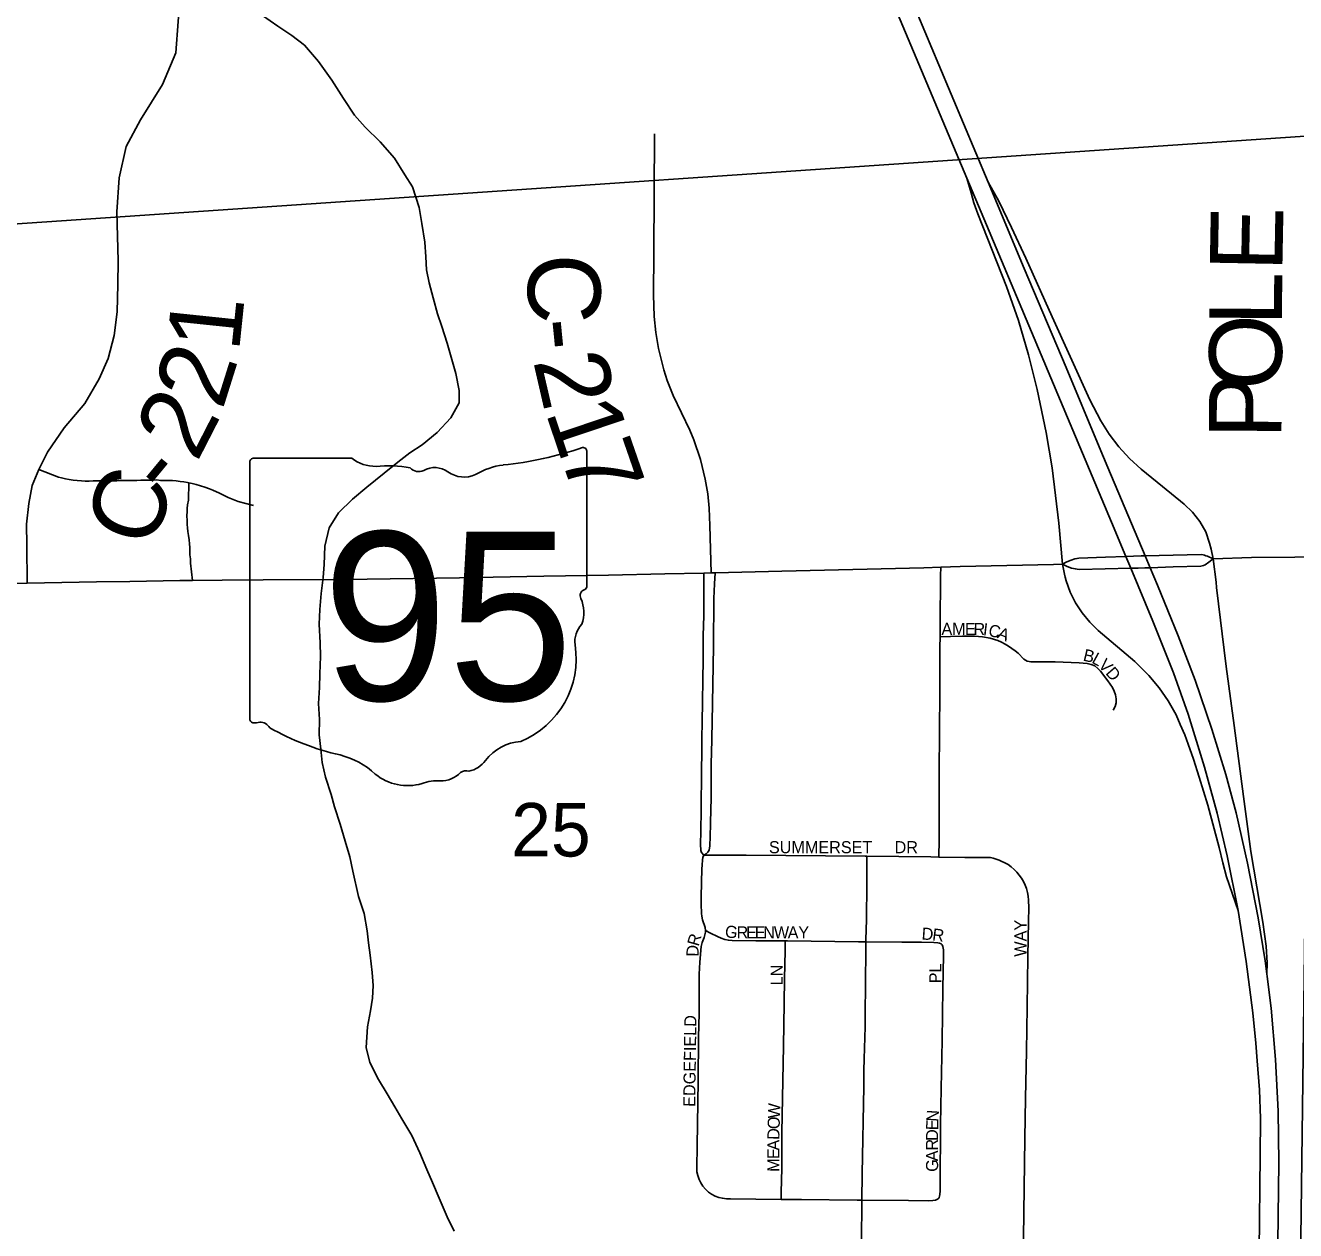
# Model space of a CAD drawing. Extents: x 1584893 to 1934202, y 663575 to 1091909.
# Drawn here: x 1803837 to 1809084, y 938001 to 942980 of the extents above; entities that cross this region are included whole.
import ezdxf

# ---------------------------------------------------------------- set-up
doc = ezdxf.new("R2010")
doc.units = 0
for name, color, linetype in [('GM_X_County_Road', 7, 'Continuous'), ('GM_X_County_Road_Text', 7, 'Continuous'), ('GM_X_Interchange_Ramps', 7, 'Continuous'), ('GM_X_Minor_River', 7, 'Continuous'), ('GM_X_Section', 7, 'Continuous'), ('GM_X_Section_Text', 7, 'Continuous'), ('GM_X_State_Location', 7, 'Continuous'), ('GM_X_State_Route', 7, 'Continuous'), ('GM_X_State_Shield', 7, 'Continuous'), ('GM_X_Township_Road', 7, 'Continuous'), ('GM_X_Township_Subdivision', 7, 'Continuous'), ('GM_X_Township_Subdivision_Text', 7, 'Continuous'), ('GM_X_US_Route', 7, 'Continuous')]:
    doc.layers.add(name, color=color, linetype=linetype)

msp = doc.modelspace()

# ---------------------------------------------------------------- linework, layer by layer
at = {"layer": 'GM_X_County_Road'}
for points in [[(1803891.7, 941145.1), (1803928.3, 941217.2), (1803997.2, 941317), (1804082, 941418.3), (1804141.9, 941520.2), (1804178.7, 941604.2), (1804203.7, 941699.2), (1804215.1, 941797.4), (1804218, 941909.9), (1804219.7, 942007.6), (1804214.9, 942210.2), (1804224.2, 942350.1), (1804253.3, 942479.3), (1804311.7, 942589.7), (1804403, 942735.4), (1804458.4, 942867.1), (1804477.6, 943126.6), (1804468.5, 943833.4), (1804445.6, 943988.5), (1804413.1, 944123), (1804361.2, 944227.4)], [(1806432.5, 942039.3), (1806435.7, 942531.8)], [(1806669.1, 940718.3), (1806664.5, 940914.2), (1806661, 940986.3), (1806655.2, 941045), (1806644.9, 941106), (1806624.7, 941187.1), (1806597.3, 941268.3), (1806580.7, 941308.4), (1806513.1, 941451), (1806488.2, 941513.7), (1806474.4, 941556.8), (1806452.5, 941644.8), (1806440.4, 941711.4), (1806433.8, 941777.5), (1806431.3, 941866.5), (1806432.5, 942039.3)], [(1803843.7, 940675.5), (1803841.8, 940833.4), (1803841.7, 940919.1), (1803851, 941004.8), (1803864.5, 941079.5), (1803891.7, 941145.1)], [(1803891.7, 941145.1), (1803972.9, 941114), (1803985.7, 941110.7), (1804001.9, 941107.2), (1804016.7, 941104.4), (1804034.4, 941101.8), (1804051, 941100), (1804068.3, 941098.6), (1804083.8, 941097.4), (1804100.2, 941097.7), (1804116.6, 941097.9), (1804133, 941098.1), (1804149.4, 941098.2), (1804165.7, 941098.4), (1804182.2, 941098.6), (1804198.6, 941098.9), (1804214.9, 941099.1), (1804231.3, 941099.3), (1804247.7, 941099.6), (1804264.1, 941099.8), (1804280.5, 941100.1), (1804296.9, 941100.4), (1804313.3, 941100.7), (1804329.7, 941101), (1804346.1, 941101.4), (1804362.5, 941101.7), (1804378.8, 941102), (1804395.2, 941100.5), (1804412.6, 941100.5), (1804428.3, 941100.2), (1804444, 941099.3), (1804459.6, 941098), (1804475.3, 941096.2), (1804490.8, 941094), (1804506.3, 941091.3), (1804511.7, 941090.2)], [(1804527, 940687), (1804518.9, 940758), (1804519.2, 940776.9), (1804516.4, 940792.4), (1804516.1, 940807.9), (1804515.4, 940823.3), (1804514.2, 940838.8), (1804512.5, 940854.2), (1804510.1, 940872.4), (1804506.9, 940888.6), (1804506.7, 940904.9), (1804504.9, 940918.8), (1804504.1, 940933.5), (1804503.7, 940955.5), (1804504.1, 940970.2), (1804505, 940984.9), (1804506.2, 940999.6), (1804510.2, 941019.1), (1804511.7, 941090.2)]]:
    msp.add_lwpolyline(points, dxfattribs=at)
at = {"layer": 'GM_X_Interchange_Ramps'}
for points in [[(1807725.6, 942348.9), (1807742.9, 942287.8), (1807754.4, 942247), (1807771.1, 942201), (1807890, 941901.5), (1807938.8, 941761.6), (1807981, 941619.5), (1808016.8, 941475.6), (1808053.7, 941298.3), (1808078.1, 941152.1), (1808106.1, 940923.3), (1808121, 940753.9)], [(1808743.7, 940775.7), (1808735, 940816.8), (1808728.6, 940841.3), (1808712.4, 940887.5), (1808688.5, 940930.1), (1808658.3, 940968.5), (1808623.2, 941002.6), (1808534.4, 941075.1), (1808445.7, 941147.2), (1808397.5, 941191.4), (1808353, 941239.2), (1808313.4, 941290.9), (1808278.7, 941346.2), (1808233.6, 941433.3), (1808078.8, 941775.8), (1807969.9, 942018), (1807910.7, 942145.2), (1807858.4, 942253.9), (1807813.8, 942332.1)], [(1808964.6, 939061.8), (1808966.3, 939106.9), (1808961.6, 939176.4), (1808948.9, 939275.9), (1808899, 939566.6), (1808868.6, 939794.4), (1808829.4, 940087.3), (1808796.3, 940331.3), (1808757.2, 940657.3), (1808755.1, 940679.8), (1808743.7, 940775.7)], [(1808121, 940753.9), (1808128.7, 940712.3), (1808131.6, 940700.3), (1808135.8, 940685.7), (1808152.5, 940639.2), (1808174.9, 940595.2), (1808202.2, 940553.8), (1808233.5, 940515.1), (1808268.4, 940479.9), (1808419, 940351.7), (1808477.7, 940294), (1808520.2, 940243.7), (1808557.6, 940189.6), (1808589.7, 940132), (1808607.4, 940092.4), (1808625.6, 940049), (1808639.9, 940010.3), (1808662.1, 939948.2), (1808685.9, 939874), (1808720.6, 939759.3), (1808768.1, 939584.3), (1808782.8, 939520.3), (1808798.9, 939463), (1808846.2, 939323.4)]]:
    msp.add_lwpolyline(points, dxfattribs=at)
at = {"layer": 'GM_X_Minor_River'}
for points in [[(1805052.5, 940567), (1805058.8, 940633), (1805067, 940699), (1805071.2, 940753), (1805073.5, 940829.1), (1805091.8, 940905), (1805130.1, 940966.9), (1805188.3, 941022.7), (1805246.5, 941072.5), (1805318.8, 941130.3), (1805375, 941176.1), (1805425.2, 941213.9), (1805475.4, 941247.8), (1805537.6, 941297.6), (1805593.9, 941359.4), (1805628.1, 941421.3), (1805628.3, 941471.3), (1805614.6, 941541.4), (1805598.8, 941599.5), (1805579, 941667.6), (1805557.3, 941735.8), (1805539.5, 941787.9), (1805521.7, 941854), (1805503.9, 941916.1), (1805494.1, 941970.2), (1805490.3, 942024.2), (1805486.5, 942084.2), (1805474.8, 942162.3), (1805463.1, 942228.4), (1805435.4, 942312.6), (1805403.5, 942362.7), (1805361.8, 942430.9), (1805302, 942499.2), (1805240.2, 942559.5), (1805196.3, 942609.7), (1805150.5, 942677.9), (1805102.8, 942754.1), (1805047, 942830.4), (1804989.3, 942898.6), (1804937.4, 942938.9), (1804879.5, 942977.1), (1804815.6, 943021.4)], [(1805607.3, 937999.2), (1805579.5, 938057.3), (1805545.8, 938135.5), (1805518, 938199.7), (1805494.2, 938253.8), (1805466.4, 938321.9), (1805432.7, 938394.1), (1805390.9, 938462.3), (1805363, 938512.5), (1805331.2, 938566.6), (1805295.4, 938624.8), (1805259.6, 938695), (1805243.9, 938757.1), (1805250.2, 938843.1), (1805262.4, 938909.1), (1805270.6, 938961.1), (1805272.8, 939013.1), (1805269, 939067.2), (1805261.3, 939139.3), (1805253.5, 939189.3), (1805247.7, 939239.4), (1805235.9, 939311.5), (1805212.2, 939381.6), (1805188.5, 939485.8), (1805176.8, 939545.9), (1805157, 939610), (1805137.2, 939680.1), (1805113.5, 939752.2), (1805099.7, 939802.3), (1805075.9, 939874.4), (1805062.1, 939934.5), (1805056.3, 939990.6), (1805050.5, 940048.7), (1805050.8, 940112.7), (1805047, 940178.8), (1805051.3, 940244.8), (1805053.5, 940300.8), (1805055.8, 940372.8), (1805054, 940428.9), (1805050.3, 940506.9), (1805052.5, 940567)]]:
    msp.add_lwpolyline(points, dxfattribs=at)
at = {"layer": 'GM_X_Section'}
for points in [[(1809209.1, 947678.4), (1809163.3, 942525.6), (1803783.9, 942158.7), (1803831.3, 947571.5)], [(1809163.3, 942525.6), (1809163, 942487.6), (1809093.8, 937111), (1803718.7, 937104.2), (1803783.9, 942158.7)]]:
    msp.add_lwpolyline(points, close=True, dxfattribs=at)
at = {"layer": 'GM_X_State_Route'}
for points in [[(1808121, 940753.9), (1808139.3, 940763.3), (1808156.5, 940770.8), (1808172.3, 940776.2), (1808181.4, 940778.2), (1808188.3, 940779), (1808297.8, 940782.7), (1808382.4, 940785.9), (1808446.1, 940788.3), (1808462.7, 940788.6), (1808693.6, 940793.7), (1808701.7, 940792.7), (1808708.1, 940791.1), (1808713.6, 940789.4), (1808719.2, 940787.6), (1808743.7, 940775.7)], [(1808461.2, 940738.8), (1808482.9, 940739.5), (1808577.7, 940742.6), (1808692.1, 940746.5), (1808697.1, 940747.4), (1808703.1, 940749.1), (1808710.4, 940752), (1808716.3, 940755.3), (1808720, 940758), (1808743.7, 940775.7), (1808901.5, 940781.9), (1809080.7, 940783.2), (1809133.2, 940785)], [(1806669.1, 940718.3), (1806686.1, 940718.7), (1806961.4, 940725.3), (1807548.3, 940738.9), (1807618.1, 940741.6), (1807698.1, 940744.7), (1808084.3, 940753.1)], [(1808084.3, 940753.1), (1808121, 940753.9)], [(1808121, 940753.9), (1808140.5, 940744.4), (1808158.2, 940738.4), (1808174, 940734.4), (1808182, 940733.3), (1808190.9, 940732.7), (1808402.7, 940737.2), (1808433.1, 940737.9), (1808461.2, 940738.8)], [(1803764.3, 940674.1), (1803843.7, 940675.5), (1804129.7, 940680.7), (1804267.7, 940683), (1804474, 940686.5), (1804527, 940687), (1804649.2, 940688.3), (1804818.2, 940690), (1805123.5, 940691.6), (1805247.9, 940692.2), (1805629.7, 940698.1), (1805978.8, 940705.2), (1806245.9, 940708.5), (1806478.4, 940713.7), (1806638.6, 940717.5), (1806669.1, 940718.3)]]:
    msp.add_lwpolyline(points, dxfattribs=at)
at = {"layer": 'GM_X_State_Shield'}
for p, q in [((1806155.6, 940665.6), (1806155.6, 941218.3)), ((1804763.5, 941173.9), (1804763.5, 940117.3)), ((1805184.9, 941192.1), (1804777.2, 941192.1)), ((1806155.5, 940665.7), (1806155.6, 940665.6))]:
    msp.add_line(p, q, dxfattribs=at)
for centre, radius, start, end in [((1805659.7, 942632.7), 1476.4, 275.8445, 288.9065), ((1806140.2, 941220.6), 15.5, 351.8621, 97.738), ((1804779.4, 941176.2), 16.1, 98.1301, 188.1301), ((1805282, 941314.8), 156.4, 231.6195, 271.1119), ((1805333.8, 940598.9), 561.6, 80.4867, 94.9883), ((1805461.3, 941181.7), 45.1, 219.7921, 297.1024), ((1805527.6, 941059.5), 93.8, 54.4667, 119.1411), ((1805848, 940869.4), 297, 97.3462, 120.7689), ((1805648.7, 941227), 112.9, 233.8562, 294.8282), ((1806152, 940625), 24, 107.944, 210.337), ((1806139.1, 940663.4), 16.6, 289.6038, 7.7341), ((1805999.5, 940555.1), 144, 340.033, 23.6496), ((1806211.2, 940434.2), 104.8, 136.8065, 186.9296), ((1805742.4, 940363.9), 369.3, 292.3089, 8.9858), ((1804779.6, 940115), 16.3, 171.9584, 258.3066), ((1804782, 940223.1), 124.2, 267.339, 280.6039), ((1804807.4, 940056.3), 44.8, 29.7484, 93.2717), ((1805372.7, 941005.7), 1066.1, 240.4129, 257.1985), ((1805898.1, 939820.7), 202.2, 94.4031, 142.5768), ((1805054.9, 939642.6), 333.6, 47.1842, 75.836), ((1805641.9, 940014.9), 119.3, 282.8732, 323.2771), ((1805415.6, 940051.1), 211.7, 230.7004, 286.2918), ((1805553.4, 939972), 112.8, 268.777, 315.5493), ((1805655.4, 939869.6), 31.8, 65.7517, 132.6484), ((1805537.9, 939685.8), 173.9, 85.6951, 111.2099)]:
    msp.add_arc(centre, radius, start, end, dxfattribs=at)
at = {"layer": 'GM_X_Township_Road'}
for points in [[(1804511.7, 941090.2), (1804525.4, 941087.3), (1804541.3, 941083.5), (1804559.7, 941078.3), (1804578.3, 941072.4), (1804596.9, 941065.7), (1804611.5, 941059.9), (1804625.9, 941053.6), (1804636.2, 941048.8), (1804647.1, 941043.4), (1804660.7, 941036.5), (1804674, 941030.1), (1804687.6, 941024.2), (1804701.2, 941018.6), (1804715.1, 941013.5), (1804778.3, 940996.3)], [(1806630.6, 939971.5), (1806631.5, 940036.3), (1806632.4, 940100.7), (1806636.4, 940361.9), (1806636.2, 940459.9), (1806639.2, 940541.4), (1806638.8, 940673.6), (1806638.6, 940717.5)], [(1806670.3, 939971.4), (1806673.1, 940101.7), (1806679.1, 940414.6), (1806681.1, 940612.4), (1806683.9, 940672.7), (1806686.1, 940718.7)], [(1806639.6, 939552.1), (1806630, 939563.6), (1806627.4, 939571.5), (1806626.2, 939581), (1806625.4, 939588), (1806627.6, 939730.9), (1806629.7, 939910.8), (1806630.5, 939969.3), (1806630.6, 939971.5)], [(1806639.6, 939552.1), (1806649, 939558.1), (1806655.5, 939565.1), (1806660.8, 939573.1), (1806662.7, 939581.9), (1806663.6, 939589.1), (1806664.5, 939596.3), (1806665.2, 939623.7), (1806666.9, 939687.6), (1806669.7, 939788.4), (1806669.5, 939936.8), (1806670.3, 939971.4)]]:
    msp.add_lwpolyline(points, dxfattribs=at)
at = {"layer": 'GM_X_Township_Subdivision'}
for points in [[(1807614.9, 940454.3), (1807615.3, 940509.5), (1807615.6, 940547.4), (1807616.2, 940663.8), (1807617.3, 940706.3), (1807618.1, 940741.6)], [(1807609.3, 939543.7), (1807611.2, 939617), (1807611.2, 939637.6), (1807611.5, 939789.5), (1807611.7, 939843.3), (1807612, 939919.7), (1807612.5, 940035.9), (1807613.7, 940252.9), (1807614, 940311.9), (1807614.6, 940411), (1807614.9, 940454.3)], [(1807614.9, 940454.3), (1807657.6, 940455.6), (1807707.2, 940457.1), (1807756.9, 940457.2), (1807789.9, 940454.6), (1807822.3, 940448.2), (1807853.9, 940438.3), (1807869.1, 940431.8), (1807883.9, 940424.3), (1807898.1, 940415.8), (1807925.2, 940396.8), (1807937.7, 940386), (1807961.1, 940362.5), (1807975, 940354.2), (1807991, 940350.5), (1808024.2, 940350.7), (1808090.4, 940350.2), (1808189.7, 940346), (1808222.8, 940343.5), (1808238.9, 940340), (1808253.9, 940333.6), (1808267, 940323.7), (1808278.3, 940311.6), (1808308.6, 940272.1), (1808327.2, 940244.7), (1808334.8, 940230), (1808340.1, 940214.3), (1808342.8, 940198), (1808342.3, 940181.5), (1808337.8, 940165.7), (1808330.4, 940150.9)], [(1806639.6, 939552.1), (1806635.7, 939541.9), (1806634, 939532.7), (1806632.1, 939510.8), (1806631.3, 939496.3), (1806627.7, 939381.8), (1806628.6, 939349.2), (1806629.9, 939310.8), (1806631.5, 939300.5), (1806633.9, 939284.5), (1806644, 939253.2), (1806646, 939240.9)], [(1806639.6, 939552.1), (1806715.8, 939552.2), (1806760.2, 939552.5), (1806814.3, 939551.8), (1806978.2, 939550.4), (1807142.3, 939549.4), (1807306.2, 939548), (1807313, 939547.9)], [(1807308.9, 939193.6), (1807309, 939203.4), (1807311.2, 939285.3), (1807313, 939433.1), (1807313, 939498.3), (1807313, 939547.9)], [(1807313, 939547.9), (1807576.4, 939544.6), (1807609.3, 939543.7)], [(1807609.3, 939543.7), (1807717.9, 939543.1), (1807802.3, 939543.1), (1807807.5, 939543.1)], [(1807980.1, 939279.8), (1807981.5, 939333.9), (1807980.6, 939366.6), (1807979.3, 939382.5), (1807976.6, 939398.3), (1807972.6, 939413.8), (1807967.2, 939428.8), (1807960.3, 939443.1), (1807951.9, 939456.7), (1807932.1, 939482), (1807920.9, 939493.5), (1807908.9, 939504), (1807895.9, 939513.2), (1807882.1, 939520.8), (1807867.3, 939527.5), (1807859.1, 939531.3), (1807850.3, 939534.8), (1807833.9, 939540.1), (1807822.7, 939541.9), (1807807.5, 939543.1)], [(1807956.3, 937767.4), (1807965.3, 938381.7), (1807968.2, 938547.6), (1807971.6, 938742.8), (1807975, 938923.5), (1807978, 939133.7), (1807980.1, 939279.8)], [(1806646, 939240.9), (1806645.8, 939234.6), (1806640.7, 939212.2), (1806632.1, 939191), (1806628.1, 939175.2), (1806623.2, 939110.1), (1806620.5, 939061.1), (1806620, 939012), (1806619.2, 938897.5), (1806617.7, 938800), (1806615.1, 938620.4), (1806611, 938351.4), (1806609.6, 938260.5), (1806610.9, 938244.2), (1806614.3, 938228.2), (1806619.6, 938212.7), (1806626.7, 938198), (1806635.5, 938184.2), (1806646, 938171.6), (1806658, 938160.5), (1806671.4, 938151.2), (1806686, 938143.8), (1806700.9, 938138), (1806716.2, 938134.6), (1806732.4, 938132.6), (1806748.8, 938131.7), (1806958, 938129.8)], [(1806646, 939240.9), (1806667.1, 939229.8), (1806695.8, 939215.5), (1806710.4, 939209), (1806725.3, 939204), (1806740.6, 939200.9), (1806756.3, 939199.3), (1806853.5, 939198.4), (1806975.4, 939198.5)], [(1806958, 938129.8), (1806958.7, 938159.8), (1806960.7, 938257.9), (1806961.1, 938307), (1806961.8, 938404.9), (1806968.5, 938764.6), (1806970.9, 938939.7), (1806972.4, 939042.5), (1806974.6, 939156.8), (1806975.4, 939198.5)], [(1806975.4, 939198.5), (1806984.4, 939198.5), (1807277.9, 939193.9), (1807308.9, 939193.6)], [(1807291.9, 938126.2), (1807293.8, 938235.7), (1807300.6, 938596.5), (1807300.6, 938662.3), (1807301.6, 938711.4), (1807305, 938842.4), (1807305.2, 938924.4), (1807306.9, 938990), (1807308.9, 939193.6)], [(1807308.9, 939193.6), (1807457.2, 939192.2), (1807538.5, 939192.4), (1807589.1, 939192), (1807605.7, 939190.3), (1807613.3, 939188.1), (1807619.1, 939185.6)], [(1807606.7, 938132.2), (1807609.3, 938135), (1807611.1, 938138.5), (1807612.6, 938143.4), (1807613.9, 938149.9), (1807614.9, 938165.9), (1807615.2, 938258.2), (1807617, 938373.7), (1807617.5, 938439.8), (1807619.6, 938588.3), (1807624.1, 938786.3), (1807627, 939000.9), (1807629.8, 939137.8), (1807629.2, 939160.6), (1807628.2, 939168), (1807626.7, 939175), (1807623.3, 939181.2), (1807619.1, 939185.6)], [(1806958, 938129.8), (1807043.3, 938129), (1807272.4, 938126.3), (1807291.9, 938126.2)], [(1807290.6, 937946.3), (1807291.1, 937989.5), (1807291.2, 938088.1), (1807291.9, 938126.2)], [(1807291.9, 938126.2), (1807485.1, 938125.6), (1807566.9, 938124.2), (1807584.7, 938124.9), (1807595.9, 938126.8), (1807602.2, 938129.2), (1807606.7, 938132.2)]]:
    msp.add_lwpolyline(points, dxfattribs=at)
at = {"layer": 'GM_X_US_Route'}
for points in [[(1808929.8, 937523.7), (1808937.7, 938311.3), (1808938.4, 938464.7), (1808934.4, 938582.3), (1808925, 938701.9), (1808919, 938776.1), (1808906.5, 938901.4), (1808879.9, 939113.2), (1808846.2, 939323.4), (1808846.1, 939323.9), (1808801.7, 939549.5), (1808760.4, 939725.4), (1808708, 939915.3), (1808639.3, 940134.7), (1808578.7, 940304.8), (1808493.7, 940518.3), (1808402.7, 940737.2), (1808382.4, 940785.9), (1808323.6, 940927.4), (1807992.5, 941713.6), (1807795.6, 942182.6), (1807725.6, 942348.9), (1807038.5, 943982.3)], [(1808512.7, 940667.4), (1808482.9, 940739.5), (1808462.7, 940788.6), (1808308, 941154.3), (1808272.7, 941238.6), (1808136.2, 941567.1), (1807963.1, 941976.1), (1807813.8, 942332.1), (1807610.5, 942816.7), (1807406.9, 943300.5), (1807373.6, 943379.2)], [(1808965.9, 939051.4), (1808964.6, 939061.8), (1808958, 939115.3), (1808929, 939293.2), (1808884.7, 939518.4), (1808837.9, 939726.4), (1808795.7, 939884.7), (1808738, 940072.7), (1808669.2, 940274.4), (1808599.1, 940458.1), (1808512.7, 940667.4)], [(1808941.5, 932082.1), (1808949.7, 932803.9), (1808952.8, 933049.9), (1808954.4, 933213.9), (1808969.9, 934427.9), (1808972.6, 934690.4), (1808981, 935330.1), (1808987, 935904.4), (1808988.6, 936036.2), (1808989, 936116.9), (1808990.2, 936297), (1808991.8, 936461.1), (1808997.3, 936953), (1809014.5, 938281.8), (1809011.3, 938494.9), (1809000.4, 938707.8), (1808982.2, 938920.1), (1808965.9, 939051.4)]]:
    msp.add_lwpolyline(points, dxfattribs=at)

# ---------------------------------------------------------------- texts
at = {"layer": 'GM_X_County_Road_Text'}
for s, rotation, p in [('E', 88.92, (1809028.8, 941961.4)), ('C', 270.2693, (1805911.6, 942036.3)), ('L', 89.6871, (1809027.5, 941738.1)), ('1', 84.05, (1804718.7, 941627.6)), ('-', 275.6331, (1805914.3, 941759.3)), ('O', 89.7128, (1809026.2, 941474.1)), ('2', 72.5665, (1804650, 941387.2)), ('2', 283.015, (1805933.2, 941595.1)), ('P', 89.7101, (1809025.2, 941271.7)), ('2', 62.8504, (1804544.7, 941171.4)), ('1', 288.5937, (1805983.6, 941384.4)), ('7', 289.1167, (1806043.4, 941206.4)), ('C', 70.3937, (1804357.9, 940808.9)), ('-', 50.3843, (1804427, 941017.1))]:
    msp.add_text(s, height=300, rotation=rotation, dxfattribs=at).set_placement(p)
at = {"layer": 'GM_X_Section_Text'}
msp.add_text('25', height=221, rotation=0, dxfattribs=at).set_placement((1805843.2, 939546.6))
at = {"layer": 'GM_X_State_Location'}
for s in ['s', 'r']:
    msp.add_text(s, height=1, dxfattribs=at).set_placement((1805443.9, 940575.4))
msp.add_text('95', height=1, rotation=0, dxfattribs=at).set_placement((1805192.1, 940502.6))
at = {"layer": 'GM_X_State_Shield'}
msp.add_text('95', height=696.1, dxfattribs=at).set_placement((1805063.8, 940191.8))
at = {"layer": 'GM_X_Township_Subdivision_Text'}
for s, rotation, p in [('A', 359.8688, (1807620.8, 940462.1)), ('M', 359.8543, (1807664.8, 940462)), ('E', 359.8574, (1807717.6, 940461.9)), ('R', 358.98, (1807752.6, 940461.8)), ('I', 353.4281, (1807790.9, 940461.2)), ('C', 346.8707, (1807811.3, 940458.9)), ('A', 338.2798, (1807848, 940450.5)), ('B', 346.594, (1808203, 940356.4)), ('L', 331.2108, (1808238.2, 940348.5)), ('V', 314.382, (1808266, 940333.9)), ('D', 310.7767, (1808296.2, 940303.1)), ('SUMMERSET', 0, (1806908, 939560.1)), ('DR', 0, (1807427.2, 939560.1)), ('G', 353.5609, (1806724.4, 939213.3)), ('R', 0.1602, (1806774.4, 939208)), ('E', 0, (1806814, 939208.1)), ('E', 0, (1806849.2, 939208.1)), ('N', 0, (1806884.4, 939208.1)), ('W', 0, (1806928.4, 939208.1)), ('A', 0, (1806985.6, 939208.1)), ('Y', 0, (1807029.5, 939208.1)), ('D', 355.9097, (1807537.6, 939203.7)), ('WAY', 90, (1807972.2, 939132.7)), ('R', 74.0846, (1806617.4, 939173.1)), ('R', 352.6461, (1807580.8, 939200.6)), ('D', 88.8853, (1806617.1, 939132.5)), ('LN', 90, (1806964.7, 939013.9)), ('PL', 90, (1807620.3, 939022.7)), ('EDGEFIELD', 89.2475, (1806603.8, 938512.1)), ('W', 87.9654, (1806953.5, 938463.4)), ('O', 88.0981, (1806952, 938419.5)), ('N', 86.3691, (1807607.9, 938449.9)), ('D', 89.3005, (1806951.5, 938375.8)), ('D', 89.9812, (1807607.1, 938371.5)), ('E', 88.6614, (1807607.1, 938415.2)), ('A', 89.9781, (1806951.5, 938331.9)), ('R', 89.9514, (1807607.1, 938331.9)), ('E', 89.9956, (1806951.5, 938296.7)), ('A', 89.9781, (1807607.1, 938287.9)), ('M', 89.9818, (1806951.4, 938243.9)), ('G', 89.9781, (1807607, 938243.9))]:
    msp.add_text(s, height=50, rotation=rotation, dxfattribs=at).set_placement(p)

doc.saveas('drawing.dxf')
